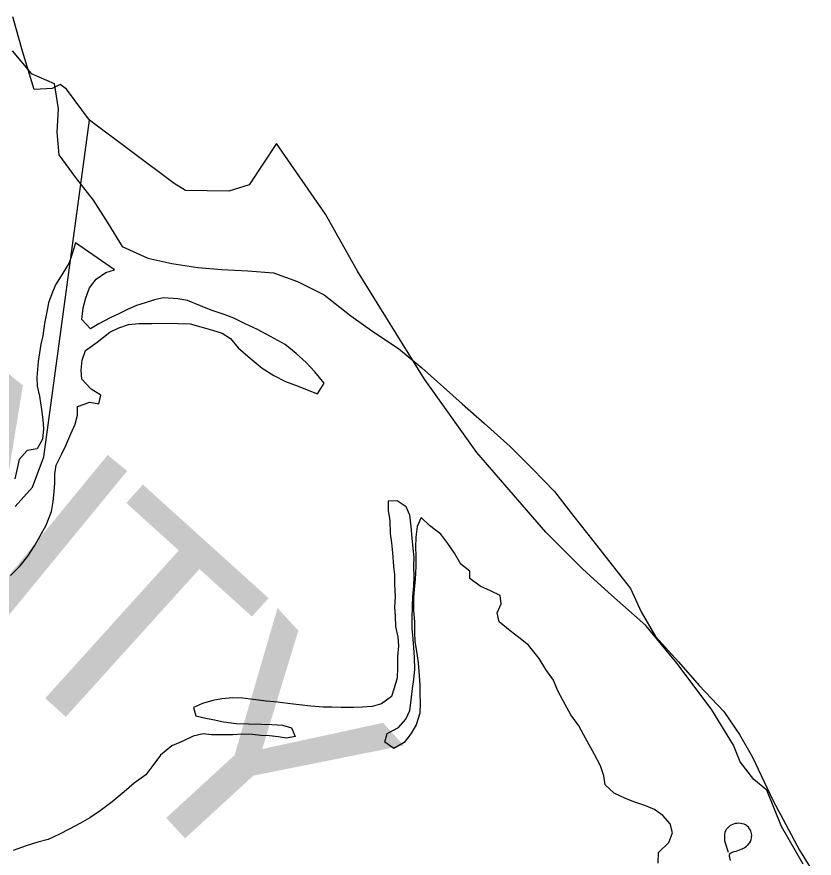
# Model space of a CAD drawing. Extents: x 0 to 34, y 0 to 22.
# Drawn here: x 6.8656 to 7.2027, y 19.8685 to 20.2242 of the extents above; entities that cross this region are included whole.
import ezdxf

# ---------------------------------------------------------------- set-up
doc = ezdxf.new("R2010")
doc.units = 0
for name, color, linetype in [('GM_X_Corporation', 7, 'Continuous'), ('GM_X_County_Text', 7, 'Continuous'), ('GM_X_Major_Lake', 7, 'Continuous'), ('GM_X_Minor_River', 7, 'Continuous'), ('GM_X_Township_Road', 7, 'Continuous')]:
    doc.layers.add(name, color=color, linetype=linetype)

msp = doc.modelspace()

# ---------------------------------------------------------------- linework, layer by layer
at = {"layer": 'GM_X_Corporation'}
for points in [[(7.19808, 19.86587), (7.18894, 19.88185), (7.18263, 19.89717), (7.17712, 19.90173), (7.17135, 19.90925), (7.16852, 19.91624), (7.15939, 19.93115), (7.14475, 19.95076), (7.13159, 19.96688), (7.11574, 19.98085), (7.10472, 19.99079), (7.08928, 20.00624), (7.06013, 20.03995), (7.03796, 20.07098), (7.00962, 20.11665), (6.99605, 20.1407), (6.97542, 20.17062), (6.96391, 20.1532), (6.9552, 20.1504), (6.93695, 20.15073), (6.93218, 20.15369), (6.89634, 20.18049), (6.88664, 20.19364), (6.88402, 20.19561), (6.88056, 20.19381), (6.873, 20.19348), (6.86798, 20.20967), (6.86392, 20.22416)], [(6.86492, 20.01716), (6.8723, 20.02535), (6.87702, 20.03809), (6.89634, 20.18049), (6.88664, 20.19364), (6.88402, 20.19561), (6.88056, 20.19381), (6.873, 20.19348), (6.86798, 20.20967), (6.86392, 20.22416)]]:
    msp.add_lwpolyline(points, dxfattribs=at)
at = {"layer": 'GM_X_Major_Lake'}
msp.add_lwpolyline([(6.86372, 20.20972), (6.87169, 20.20022), (6.88137, 20.19604), (6.88308, 20.18521), (6.88251, 20.17533), (6.88346, 20.16583), (6.89029, 20.15633), (6.89789, 20.14664), (6.90415, 20.13695), (6.91022, 20.12707), (6.92104, 20.12213), (6.9311, 20.11985), (6.9421, 20.11814), (6.95235, 20.11738), (6.96336, 20.11681), (6.97417, 20.11587), (6.98423, 20.11226), (6.99562, 20.10656), (7.00681, 20.09782), (7.01649, 20.09079), (7.02693, 20.08395), (7.0368, 20.07578), (7.05388, 20.06058), (7.06337, 20.05222), (7.07419, 20.04253), (7.08368, 20.03303), (7.09298, 20.02353), (7.10114, 20.01289), (7.10911, 20.00282), (7.11727, 19.99237), (7.12505, 19.98248), (7.12961, 19.9726), (7.13568, 19.96215), (7.14536, 19.95151), (7.15409, 19.94144), (7.16453, 19.93042), (7.17117, 19.92073), (7.17668, 19.91123), (7.18522, 19.89299), (7.19073, 19.88273), (7.19642, 19.8719), (7.20268, 19.86183)], dxfattribs=at)
at = {"layer": 'GM_X_Minor_River'}
msp.add_line((6.9069, 20.11723), (6.89051, 20.12857), dxfattribs=at)
for points in [[(6.89051, 20.12857), (6.88921, 20.12438), (6.88771, 20.12019), (6.88507, 20.1158), (6.88206, 20.11084), (6.88037, 20.10703), (6.87906, 20.10322), (6.87832, 20.09942), (6.8774, 20.09447), (6.87667, 20.08933), (6.87574, 20.08571), (6.87463, 20.07848), (6.8741, 20.07164), (6.87431, 20.06802), (6.87528, 20.06385), (6.87607, 20.05814), (6.87666, 20.05377)], [(6.89127, 20.05574), (6.89125, 20.05936), (6.89655, 20.06128), (6.90036, 20.06054), (6.9011, 20.06416), (6.8971, 20.0668), (6.89309, 20.07096), (6.89288, 20.07477), (6.89324, 20.07895), (6.89473, 20.08314), (6.89965, 20.08659), (6.90495, 20.09079), (6.90873, 20.09271), (6.9129, 20.09406), (6.91727, 20.09446), (6.92277, 20.09449), (6.92847, 20.09471), (6.93378, 20.09454), (6.93891, 20.09438), (6.94347, 20.09307), (6.94841, 20.09176), (6.95241, 20.09045), (6.95603, 20.08818), (6.95927, 20.0842), (6.96423, 20.07985), (6.96938, 20.07569), (6.97433, 20.07248), (6.97928, 20.07004), (6.98461, 20.06797), (6.98841, 20.06646), (6.99279, 20.06477), (6.99561, 20.06935), (6.9916, 20.07409), (6.98797, 20.07806), (6.98377, 20.08185), (6.97901, 20.08563), (6.97292, 20.08902), (6.9674, 20.09204), (6.96188, 20.09448), (6.95731, 20.09674), (6.95332, 20.09825), (6.9478, 20.10012), (6.94323, 20.102), (6.93772, 20.10426), (6.93373, 20.105), (6.92765, 20.10535), (6.92386, 20.10457), (6.91988, 20.10322), (6.91628, 20.10207), (6.91268, 20.10053), (6.90908, 20.0988), (6.9051, 20.09688), (6.90037, 20.09439), (6.89677, 20.09228), (6.89315, 20.09625), (6.89369, 20.1012), (6.89481, 20.10539), (6.89631, 20.10958), (6.89913, 20.1132), (6.9033, 20.11608), (6.9069, 20.11723)], [(6.86295, 19.98792), (6.86711, 19.99212), (6.87032, 19.99613), (6.87314, 20.00052), (6.8754, 20.00452), (6.87803, 20.00929), (6.88028, 20.015), (6.88102, 20.01919), (6.88138, 20.02337), (6.88173, 20.02699), (6.88172, 20.03098), (6.88227, 20.03459), (6.88471, 20.03936), (6.8864, 20.04298), (6.88846, 20.04793), (6.89034, 20.05194), (6.89127, 20.05574)], [(6.87666, 20.05377), (6.87687, 20.04997), (6.87651, 20.0456), (6.87426, 20.04159), (6.87008, 20.04081), (6.86669, 20.03699), (6.86576, 20.03319), (6.86483, 20.02881)], [(7.05715, 19.98978), (7.05334, 19.9928), (7.05065, 19.99735), (7.04779, 20.00152), (7.04492, 20.0055), (7.04015, 20.00909), (7.03653, 20.0125), (7.03484, 20.00869), (7.03429, 20.00412), (7.03413, 19.99994), (7.03433, 19.99632), (7.03436, 19.99195), (7.03401, 19.98625), (7.03365, 19.98225), (7.03329, 19.97864), (7.03331, 19.97312), (7.03372, 19.96837), (7.03374, 19.96381), (7.03395, 19.96001), (7.03454, 19.95602), (7.03533, 19.95108), (7.03573, 19.94556), (7.03594, 19.94176), (7.03597, 19.93777), (7.03617, 19.93416), (7.03601, 19.92978), (7.03451, 19.92483), (7.03225, 19.92102), (7.02943, 19.91739), (7.02507, 19.9149), (7.02126, 19.91754), (7.02219, 19.92116), (7.02693, 19.92366), (7.03013, 19.92728), (7.03182, 19.9309), (7.03237, 19.93528), (7.03291, 19.94023), (7.03346, 19.94403), (7.03382, 19.94841), (7.0338, 19.95335), (7.03339, 19.95753), (7.03319, 19.96114), (7.03278, 19.9657), (7.03276, 19.96951), (7.03292, 19.97521), (7.03309, 19.97902), (7.03345, 19.98358), (7.03362, 19.98738), (7.03341, 19.99195), (7.03358, 19.99575), (7.03318, 19.99936), (7.03278, 20.00373), (7.03237, 20.00868), (7.03178, 20.01343), (7.03024, 20.01703), (7.02643, 20.01949), (7.02263, 20.01947), (7.02265, 20.01548), (7.02325, 20.01111), (7.02346, 20.00578), (7.02405, 20.00179), (7.02446, 19.99761), (7.02486, 19.99191), (7.02526, 19.9883), (7.02528, 19.9843), (7.0255, 19.97898), (7.02533, 19.97461), (7.02554, 19.9708), (7.02576, 19.96643), (7.02673, 19.96187), (7.02694, 19.95826), (7.02658, 19.9537), (7.02661, 19.94894), (7.02644, 19.94476), (7.02513, 19.94038), (7.02401, 19.93676), (7.01985, 19.9337), (7.01587, 19.93254), (7.01169, 19.93233), (7.0079, 19.93212), (7.00277, 19.9321), (6.99879, 19.93227), (6.99518, 19.93225), (6.98986, 19.9328), (6.98492, 19.93335), (6.98017, 19.93389)], [(7.03769, 20.0087), (7.03773, 20.00867)], [(7.13676, 19.86636), (7.13692, 19.87093), (7.14127, 19.87513), (7.14277, 19.87913), (7.1418, 19.88293), (7.13874, 19.88653), (7.13512, 19.88898), (7.13113, 19.89068), (7.12694, 19.89218), (7.12295, 19.89368), (7.11819, 19.89594), (7.11438, 19.89953), (7.11379, 19.90333), (7.11243, 19.90751), (7.10975, 19.91263), (7.10764, 19.91643), (7.10515, 19.92079), (7.10324, 19.92439), (7.09979, 19.92913), (7.09654, 19.93501), (7.09423, 19.93956), (7.09251, 19.94374), (7.08925, 19.94828), (7.08638, 19.95283), (7.08199, 19.95852), (7.07779, 19.96173), (7.07417, 19.96457), (7.0696, 19.96835), (7.06863, 19.97215), (7.07032, 19.97596), (7.06992, 19.97957), (7.06592, 19.98145), (7.06155, 19.98352), (7.05716, 19.98673), (7.05715, 19.98978)], [(6.98017, 19.93389), (6.97599, 19.93445), (6.97106, 19.9348), (6.96555, 19.93554), (6.96118, 19.93609), (6.957, 19.93626), (6.95226, 19.93586), (6.94846, 19.93508), (6.9441, 19.93392), (6.94032, 19.93219), (6.94128, 19.92858), (6.94547, 19.92765), (6.94927, 19.92691), (6.95307, 19.92616), (6.95839, 19.92543), (6.96351, 19.92526), (6.96902, 19.9251), (6.97339, 19.92493), (6.97794, 19.92476), (6.98175, 19.92363), (6.98328, 19.91984), (6.97968, 19.91925), (6.97607, 19.9198), (6.97246, 19.92017), (6.96885, 19.92034), (6.96524, 19.9207), (6.96069, 19.92087), (6.95689, 19.92067), (6.95158, 19.92064), (6.94797, 19.92062), (6.94436, 19.92099), (6.94019, 19.92002), (6.93583, 19.91791), (6.9311, 19.91598), (6.92637, 19.91197), (6.92355, 19.90815), (6.92015, 19.90376), (6.91523, 19.90013), (6.91108, 19.89649), (6.90597, 19.89229), (6.90087, 19.88846), (6.89652, 19.88559), (6.89254, 19.88329), (6.88781, 19.88079), (6.88364, 19.87868), (6.87891, 19.87638), (6.87455, 19.87522), (6.86962, 19.87367), (6.86413, 19.87175)]]:
    msp.add_lwpolyline(points, dxfattribs=at)
at = {"layer": 'GM_X_Township_Road'}
for points in [[(7.16724, 19.87052), (7.16764, 19.87079), (7.16803, 19.87096), (7.16883, 19.87125), (7.16967, 19.8715), (7.17178, 19.87223), (7.17231, 19.87245), (7.17276, 19.87269), (7.17318, 19.87291), (7.17355, 19.87314), (7.17408, 19.8735), (7.17442, 19.87378), (7.17469, 19.87403), (7.17513, 19.87459), (7.17548, 19.87516), (7.17572, 19.87559), (7.17588, 19.8759), (7.17604, 19.87641), (7.17617, 19.87689), (7.17625, 19.87737), (7.17628, 19.87806), (7.17622, 19.87889), (7.17612, 19.8794), (7.17593, 19.88001), (7.17577, 19.88034), (7.17541, 19.88094), (7.17491, 19.88157), (7.17441, 19.88203), (7.17407, 19.88228), (7.17372, 19.8825), (7.17311, 19.8828), (7.1723, 19.88305), (7.17153, 19.88318), (7.17079, 19.88323), (7.17002, 19.88318), (7.16927, 19.88307), (7.16859, 19.88289), (7.16781, 19.8826), (7.1672, 19.88224), (7.16689, 19.88202), (7.16657, 19.88177), (7.16598, 19.88122), (7.16554, 19.88065), (7.16523, 19.88005), (7.16496, 19.87929), (7.16481, 19.87854), (7.16473, 19.87779), (7.16475, 19.87681), (7.16484, 19.87594), (7.16512, 19.8749), (7.16633, 19.87102)], [(7.16736, 19.86753), (7.167, 19.86876), (7.16688, 19.86924), (7.16687, 19.86958), (7.16694, 19.86994), (7.16724, 19.87052)]]:
    msp.add_lwpolyline(points, dxfattribs=at)

# ---------------------------------------------------------------- texts
at = {"layer": 'GM_X_County_Text'}
for s, rotation, p in [('N', 320.6337, (6.78949, 20.0104)), ('T', 317.8931, (6.85333, 19.95806)), ('Y', 312.5742, (6.90423, 19.9122))]:
    msp.add_text(s, height=0.0947, rotation=rotation, dxfattribs=at).set_placement(p)

doc.saveas('drawing.dxf')
